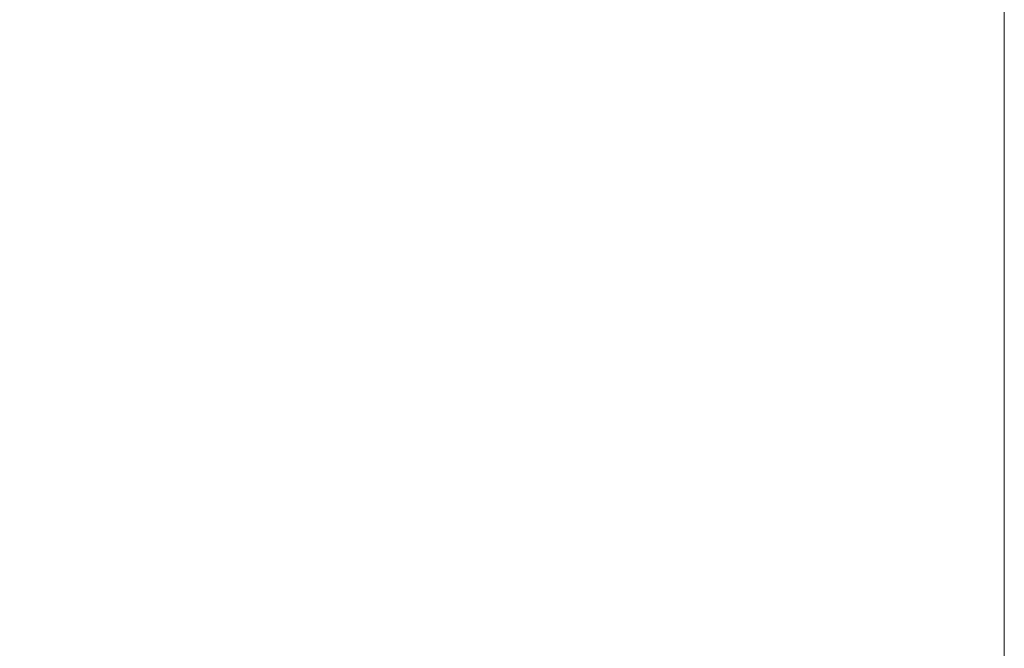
# Model space of a CAD drawing. Header units: millimetres. Extents: x 786 to 42540, y -7760 to 3796.
# Tile 1049 of 1056: x 42438.894 to 42440.271, y -2618.788 to -2617.91. Entities that reach past the tile are written whole.
import ezdxf

# ---------------------------------------------------------------- set-up
doc = ezdxf.new("R2010")
doc.units = ezdxf.units.MM
doc.layers.add('A-DETL-GENF', color=7, linetype='Continuous', lineweight=13)
doc.layers.add('A-FLOR-PATT', color=7, linetype='Continuous', lineweight=25)

# ---------------------------------------------------------------- blocks, each defined once
blk = doc.blocks.new('Линия разрыва - М 1_50-7673836-Разрез по Рампе Р1_фрагмент пола')
at = {"layer": 'A-DETL-GENF', "lineweight": 5}
blk.add_line((83800, 245), (83800, -2890), dxfattribs=at)

msp = doc.modelspace()

# ---------------------------------------------------------------- hatches: boundary and pattern name
at = {"layer": 'A-FLOR-PATT', "lineweight": 5}
h = msp.add_hatch(dxfattribs=at)
h.set_pattern_fill('FP_11', color=256, style=0, pattern_type=2)
h.set_pattern_definition([(45, (48694.2, -5700), (-212.132, 212.132), []), (45, (48694.2, -5558.6), (-212.132, 212.132), [])])
h.paths.add_polyline_path([(29390.2706, -4967.811), (37190.2706, -3563.811), (37190.2706, -3513.0075), (29390.2706, -4917.0075)])
h.paths.add_polyline_path([(37240.2706, -3554.811), (42440.2706, -2618.811), (42440.2706, -2568.0075), (37240.2706, -3504.0075), (37240.2706, -3533.6146)])

# ---------------------------------------------------------------- block references
at = {"layer": 'A-DETL-GENF'}
msp.add_blockref('Линия разрыва - М 1_50-7673836-Разрез по Рампе Р1_фрагмент пола', (-41359.7294, 0), dxfattribs=at)

doc.saveas('drawing.dxf')
